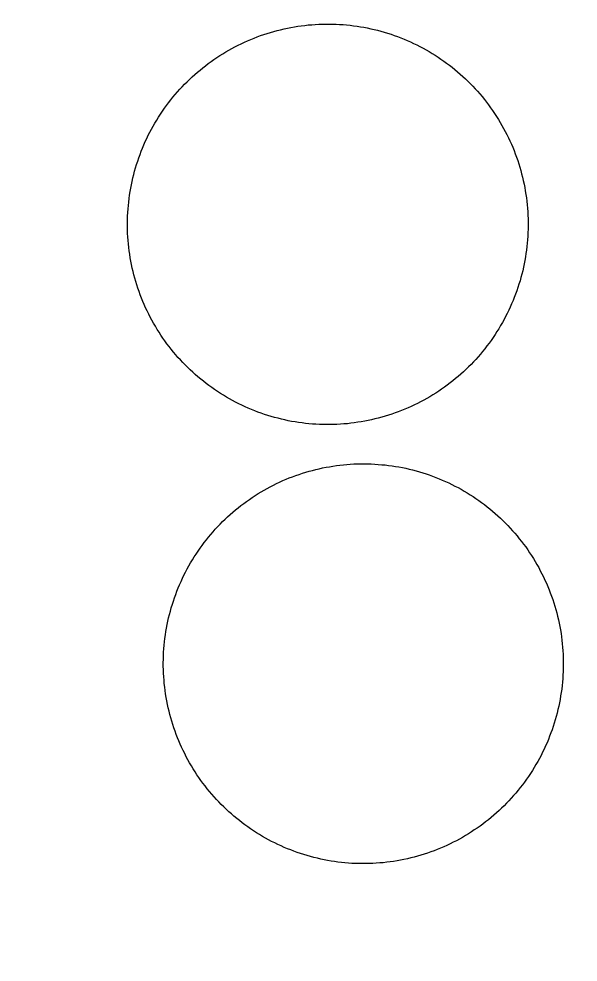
# Model space of a CAD drawing. Extents: x 3313442 to 3351311, y 721974 to 747360.
# Drawn here: x 3325637.1 to 3325712, y 729634.1 to 729760.4 of the extents above; entities that cross this region are included whole.
import ezdxf

# ---------------------------------------------------------------- set-up
doc = ezdxf.new("R2010")
doc.units = 0
doc.layers.add('V-DOMW-TANK', color=7, linetype='Continuous')
doc.layers.add('V-ROAD-CNTR', color=7, linetype='Continuous')

msp = doc.modelspace()

# ---------------------------------------------------------------- linework, layer by layer
at = {"layer": 'V-DOMW-TANK'}
for points in [[(3325655.08, 729746.06), (3325655.31, 729746.46), (3325655.55, 729746.86), (3325655.8, 729747.26), (3325656.05, 729747.66), (3325656.31, 729748.04), (3325656.58, 729748.43), (3325656.86, 729748.81), (3325657.14, 729749.18), (3325657.42, 729749.55), (3325657.72, 729749.92), (3325658.02, 729750.27), (3325658.32, 729750.63), (3325658.64, 729750.98), (3325658.96, 729751.32), (3325659.28, 729751.66), (3325659.61, 729751.99), (3325659.94, 729752.31), (3325660.29, 729752.63), (3325660.63, 729752.95), (3325660.99, 729753.26), (3325661.35, 729753.56), (3325661.71, 729753.85), (3325662.08, 729754.14), (3325662.45, 729754.42), (3325662.83, 729754.7), (3325663.21, 729754.97), (3325663.6, 729755.23), (3325663.99, 729755.49), (3325664.39, 729755.74), (3325664.79, 729755.98), (3325665.2, 729756.21), (3325665.6, 729756.44), (3325666.01, 729756.66), (3325666.43, 729756.87), (3325666.85, 729757.08), (3325667.28, 729757.28), (3325667.7, 729757.47), (3325668.13, 729757.65), (3325668.57, 729757.83), (3325669, 729758), (3325669.45, 729758.16), (3325669.89, 729758.31), (3325670.33, 729758.46), (3325670.78, 729758.6), (3325671.23, 729758.72), (3325671.68, 729758.85), (3325672.13, 729758.96), (3325672.59, 729759.07), (3325673.05, 729759.17), (3325673.51, 729759.26), (3325673.97, 729759.34), (3325674.43, 729759.41), (3325674.89, 729759.48), (3325675.36, 729759.54), (3325675.82, 729759.59), (3325676.29, 729759.63), (3325676.76, 729759.66), (3325677.23, 729759.69), (3325677.69, 729759.7), (3325678.16, 729759.71), (3325678.63, 729759.71), (3325679.1, 729759.71), (3325679.56, 729759.69), (3325680.03, 729759.67), (3325680.5, 729759.64), (3325680.96, 729759.6), (3325681.43, 729759.55), (3325681.89, 729759.49), (3325682.36, 729759.43), (3325682.82, 729759.36), (3325683.28, 729759.28), (3325683.74, 729759.19), (3325684.2, 729759.09), (3325684.66, 729758.98), (3325685.11, 729758.88), (3325685.56, 729758.75), (3325686.01, 729758.63), (3325686.46, 729758.49), (3325686.91, 729758.35), (3325687.35, 729758.2), (3325687.79, 729758.04), (3325688.23, 729757.87), (3325688.66, 729757.7), (3325689.09, 729757.51), (3325689.52, 729757.32), (3325689.94, 729757.13), (3325690.37, 729756.92), (3325690.79, 729756.71), (3325691.2, 729756.49), (3325691.61, 729756.27), (3325692.01, 729756.03), (3325692.42, 729755.79), (3325692.81, 729755.55), (3325693.21, 729755.29), (3325693.6, 729755.03), (3325693.98, 729754.76), (3325694.36, 729754.49), (3325694.73, 729754.2), (3325695.1, 729753.92), (3325695.47, 729753.62)], [(3325695.47, 729753.62), (3325695.83, 729753.33), (3325696.18, 729753.02), (3325696.53, 729752.7), (3325696.87, 729752.39), (3325697.21, 729752.06), (3325697.54, 729751.73), (3325697.87, 729751.4), (3325698.19, 729751.06), (3325698.5, 729750.71), (3325698.81, 729750.35), (3325699.11, 729750), (3325699.41, 729749.63), (3325699.69, 729749.26), (3325699.98, 729748.89), (3325700.25, 729748.51), (3325700.52, 729748.13), (3325700.78, 729747.74), (3325701.04, 729747.35), (3325701.29, 729746.95), (3325701.53, 729746.55), (3325701.76, 729746.15), (3325701.99, 729745.74), (3325702.21, 729745.33), (3325702.43, 729744.91), (3325702.63, 729744.49), (3325702.83, 729744.07), (3325703.02, 729743.64), (3325703.21, 729743.21), (3325703.38, 729742.77), (3325703.55, 729742.34), (3325703.71, 729741.9), (3325703.87, 729741.45), (3325704.01, 729741.01), (3325704.15, 729740.56), (3325704.28, 729740.11), (3325704.4, 729739.66), (3325704.52, 729739.21), (3325704.62, 729738.75), (3325704.72, 729738.29), (3325704.81, 729737.83), (3325704.89, 729737.37), (3325704.96, 729736.91), (3325705.03, 729736.45), (3325705.09, 729735.98), (3325705.14, 729735.52), (3325705.18, 729735.05), (3325705.21, 729734.59), (3325705.24, 729734.11), (3325705.26, 729733.65), (3325705.27, 729733.18), (3325705.27, 729732.71), (3325705.26, 729732.24), (3325705.25, 729731.78), (3325705.22, 729731.31), (3325705.19, 729730.84), (3325705.15, 729730.38), (3325705.1, 729729.91), (3325705.04, 729729.45), (3325704.98, 729728.98), (3325704.91, 729728.52)], [(3325669.54, 729707.59), (3325669.1, 729707.75), (3325668.67, 729707.92), (3325668.23, 729708.09), (3325667.8, 729708.28), (3325667.37, 729708.46), (3325666.95, 729708.66), (3325666.53, 729708.87), (3325666.11, 729709.08), (3325665.7, 729709.3), (3325665.29, 729709.52), (3325664.88, 729709.76), (3325664.48, 729710), (3325664.08, 729710.24), (3325663.69, 729710.5), (3325663.3, 729710.76), (3325662.92, 729711.03), (3325662.54, 729711.3), (3325662.16, 729711.58), (3325661.79, 729711.87), (3325661.43, 729712.16), (3325661.07, 729712.46), (3325660.71, 729712.77), (3325660.37, 729713.08), (3325660.02, 729713.4), (3325659.69, 729713.73), (3325659.35, 729714.06), (3325659.03, 729714.39), (3325658.71, 729714.73), (3325658.39, 729715.08), (3325658.09, 729715.44), (3325657.79, 729715.79), (3325657.49, 729716.16), (3325657.2, 729716.52), (3325656.92, 729716.9), (3325656.64, 729717.28), (3325656.37, 729717.66), (3325656.11, 729718.05), (3325655.85, 729718.44), (3325655.61, 729718.83), (3325655.37, 729719.24), (3325655.13, 729719.64), (3325654.9, 729720.05), (3325654.68, 729720.46), (3325654.47, 729720.88), (3325654.26, 729721.3), (3325654.06, 729721.72), (3325653.87, 729722.15), (3325653.69, 729722.58), (3325653.51, 729723.01), (3325653.34, 729723.45), (3325653.18, 729723.89), (3325653.03, 729724.33), (3325652.88, 729724.78), (3325652.75, 729725.23), (3325652.61, 729725.68), (3325652.49, 729726.13), (3325652.38, 729726.58), (3325652.27, 729727.04), (3325652.17, 729727.5), (3325652.08, 729727.95), (3325652, 729728.42), (3325651.93, 729728.88), (3325651.86, 729729.34), (3325651.8, 729729.81), (3325651.75, 729730.27), (3325651.71, 729730.74), (3325651.68, 729731.2), (3325651.65, 729731.67), (3325651.64, 729732.14), (3325651.63, 729732.61), (3325651.63, 729733.08), (3325651.63, 729733.54), (3325651.65, 729734.01), (3325651.67, 729734.48), (3325651.71, 729734.95), (3325651.75, 729735.41), (3325651.79, 729735.88), (3325651.85, 729736.34), (3325651.91, 729736.81), (3325651.98, 729737.27), (3325652.06, 729737.73), (3325652.15, 729738.19), (3325652.25, 729738.65), (3325652.35, 729739.1), (3325652.47, 729739.56), (3325652.59, 729740.01), (3325652.71, 729740.46), (3325652.85, 729740.91), (3325653, 729741.35), (3325653.15, 729741.8), (3325653.31, 729742.24), (3325653.47, 729742.67), (3325653.65, 729743.11), (3325653.83, 729743.54), (3325654.02, 729743.97), (3325654.22, 729744.39), (3325654.42, 729744.82), (3325654.63, 729745.23), (3325654.85, 729745.65), (3325655.08, 729746.06)], [(3325704.91, 729728.52), (3325704.83, 729728.06), (3325704.74, 729727.6), (3325704.64, 729727.14), (3325704.54, 729726.68), (3325704.43, 729726.23), (3325704.31, 729725.78), (3325704.18, 729725.33), (3325704.04, 729724.88), (3325703.9, 729724.43), (3325703.75, 729723.99), (3325703.59, 729723.55), (3325703.42, 729723.11), (3325703.25, 729722.68), (3325703.06, 729722.25), (3325702.88, 729721.82), (3325702.68, 729721.39), (3325702.48, 729720.97), (3325702.26, 729720.56), (3325702.04, 729720.14), (3325701.82, 729719.73), (3325701.58, 729719.33), (3325701.34, 729718.92), (3325701.1, 729718.53), (3325700.84, 729718.13), (3325700.58, 729717.75), (3325700.31, 729717.36), (3325700.04, 729716.98), (3325699.76, 729716.61), (3325699.47, 729716.24), (3325699.18, 729715.88), (3325698.88, 729715.52), (3325698.57, 729715.16), (3325698.26, 729714.81), (3325697.94, 729714.47), (3325697.62, 729714.13), (3325697.28, 729713.8), (3325696.95, 729713.47), (3325696.6, 729713.16), (3325696.26, 729712.84), (3325695.91, 729712.53), (3325695.55, 729712.23), (3325695.19, 729711.94), (3325694.82, 729711.65), (3325694.44, 729711.36), (3325694.07, 729711.09), (3325693.68, 729710.82), (3325693.3, 729710.56), (3325692.9, 729710.3), (3325692.51, 729710.05), (3325692.11, 729709.81), (3325691.7, 729709.58), (3325691.29, 729709.35), (3325690.88, 729709.13), (3325690.46, 729708.91), (3325690.04, 729708.71), (3325689.62, 729708.51), (3325689.19, 729708.32), (3325688.76, 729708.14), (3325688.33, 729707.96), (3325687.89, 729707.79), (3325687.45, 729707.63), (3325687.01, 729707.48), (3325686.56, 729707.33), (3325686.12, 729707.19), (3325685.67, 729707.06), (3325685.21, 729706.94), (3325684.76, 729706.83), (3325684.3, 729706.72), (3325683.85, 729706.62), (3325683.39, 729706.53), (3325682.93, 729706.45), (3325682.46, 729706.38), (3325682, 729706.31), (3325681.53, 729706.25), (3325681.07, 729706.2), (3325680.6, 729706.16), (3325680.14, 729706.13), (3325679.67, 729706.1), (3325679.2, 729706.08), (3325678.73, 729706.08), (3325678.27, 729706.07), (3325677.8, 729706.08), (3325677.33, 729706.1), (3325676.86, 729706.12), (3325676.4, 729706.15), (3325675.93, 729706.19), (3325675.46, 729706.24), (3325675, 729706.3), (3325674.53, 729706.36), (3325674.07, 729706.43), (3325673.61, 729706.51), (3325673.15, 729706.6), (3325672.69, 729706.7), (3325672.24, 729706.8), (3325671.79, 729706.92), (3325671.33, 729707.03), (3325670.88, 729707.16), (3325670.43, 729707.3), (3325669.99, 729707.44), (3325669.54, 729707.59)], [(3325656.65, 729677.45), (3325656.71, 729677.91), (3325656.78, 729678.37), (3325656.86, 729678.83), (3325656.95, 729679.29), (3325657.04, 729679.75), (3325657.14, 729680.2), (3325657.25, 729680.66), (3325657.37, 729681.11), (3325657.5, 729681.56), (3325657.64, 729682.01), (3325657.78, 729682.45), (3325657.93, 729682.89), (3325658.09, 729683.33), (3325658.25, 729683.77), (3325658.43, 729684.2), (3325658.61, 729684.64), (3325658.8, 729685.06), (3325658.99, 729685.49), (3325659.19, 729685.91), (3325659.41, 729686.32), (3325659.62, 729686.74), (3325659.85, 729687.15), (3325660.08, 729687.55), (3325660.32, 729687.95), (3325660.57, 729688.35), (3325660.82, 729688.74), (3325661.08, 729689.13), (3325661.35, 729689.52), (3325661.62, 729689.9), (3325661.9, 729690.27), (3325662.19, 729690.64), (3325662.48, 729691), (3325662.78, 729691.36), (3325663.08, 729691.72), (3325663.39, 729692.07), (3325663.71, 729692.41), (3325664.03, 729692.75), (3325664.36, 729693.08), (3325664.7, 729693.4), (3325665.04, 729693.72), (3325665.38, 729694.04), (3325665.74, 729694.35), (3325666.09, 729694.65), (3325666.46, 729694.94), (3325666.82, 729695.23), (3325667.19, 729695.51), (3325667.57, 729695.79), (3325667.95, 729696.06), (3325668.34, 729696.32), (3325668.73, 729696.58), (3325669.12, 729696.83), (3325669.52, 729697.07), (3325669.93, 729697.31), (3325670.34, 729697.53), (3325670.75, 729697.75), (3325671.16, 729697.97), (3325671.58, 729698.17), (3325672, 729698.38), (3325672.43, 729698.57), (3325672.86, 729698.75), (3325673.29, 729698.93), (3325673.73, 729699.1), (3325674.17, 729699.26), (3325674.61, 729699.41), (3325675.05, 729699.56), (3325675.5, 729699.7), (3325675.95, 729699.83), (3325676.4, 729699.95), (3325676.85, 729700.06), (3325677.31, 729700.17), (3325677.76, 729700.27), (3325678.22, 729700.36), (3325678.68, 729700.44), (3325679.14, 729700.52), (3325679.6, 729700.58), (3325680.07, 729700.64), (3325680.53, 729700.7), (3325681, 729700.74), (3325681.46, 729700.77), (3325681.93, 729700.8), (3325682.4, 729700.82), (3325682.87, 729700.83), (3325683.33, 729700.83), (3325683.8, 729700.82), (3325684.27, 729700.81), (3325684.73, 729700.78), (3325685.2, 729700.75), (3325685.67, 729700.71), (3325686.13, 729700.67), (3325686.59, 729700.61), (3325687.06, 729700.55), (3325687.52, 729700.48), (3325687.98, 729700.4), (3325688.44, 729700.31), (3325688.9, 729700.22), (3325689.35, 729700.11), (3325689.8, 729700), (3325690.26, 729699.88), (3325690.71, 729699.76), (3325691.15, 729699.62)], [(3325691.15, 729699.62), (3325691.6, 729699.48), (3325692.04, 729699.33), (3325692.48, 729699.17), (3325692.92, 729699), (3325693.35, 729698.83), (3325693.78, 729698.65), (3325694.21, 729698.46), (3325694.64, 729698.26), (3325695.06, 729698.06), (3325695.47, 729697.85), (3325695.89, 729697.63), (3325696.3, 729697.41), (3325696.7, 729697.18), (3325697.1, 729696.94), (3325697.5, 729696.69), (3325697.89, 729696.44), (3325698.28, 729696.18), (3325698.67, 729695.91), (3325699.04, 729695.64), (3325699.42, 729695.36), (3325699.79, 729695.07), (3325700.15, 729694.78), (3325700.51, 729694.48), (3325700.87, 729694.17), (3325701.21, 729693.86), (3325701.56, 729693.55), (3325701.89, 729693.22), (3325702.23, 729692.89), (3325702.55, 729692.56), (3325702.87, 729692.22), (3325703.18, 729691.87), (3325703.49, 729691.52), (3325703.79, 729691.16), (3325704.09, 729690.8), (3325704.38, 729690.44), (3325704.66, 729690.06), (3325704.94, 729689.69), (3325705.21, 729689.3), (3325705.47, 729688.92), (3325705.73, 729688.53), (3325705.98, 729688.13), (3325706.22, 729687.73), (3325706.45, 729687.33), (3325706.68, 729686.92), (3325706.9, 729686.51), (3325707.12, 729686.09), (3325707.32, 729685.67), (3325707.52, 729685.25), (3325707.71, 729684.83), (3325707.9, 729684.4), (3325708.07, 729683.96), (3325708.24, 729683.53), (3325708.41, 729683.09), (3325708.56, 729682.65), (3325708.71, 729682.2), (3325708.84, 729681.76), (3325708.97, 729681.31), (3325709.1, 729680.86), (3325709.21, 729680.41), (3325709.32, 729679.95)], [(3325709.32, 729679.95), (3325709.42, 729679.49), (3325709.51, 729679.04), (3325709.59, 729678.58), (3325709.67, 729678.11), (3325709.73, 729677.65), (3325709.79, 729677.19), (3325709.84, 729676.72), (3325709.88, 729676.26), (3325709.92, 729675.79), (3325709.94, 729675.33), (3325709.96, 729674.86), (3325709.97, 729674.39), (3325709.98, 729673.92), (3325709.97, 729673.46), (3325709.96, 729672.99), (3325709.93, 729672.52), (3325709.9, 729672.06), (3325709.86, 729671.59), (3325709.81, 729671.13), (3325709.76, 729670.66), (3325709.7, 729670.2), (3325709.62, 729669.74), (3325709.54, 729669.28), (3325709.46, 729668.82), (3325709.36, 729668.36), (3325709.26, 729667.91), (3325709.15, 729667.45), (3325709.03, 729667), (3325708.9, 729666.55), (3325708.77, 729666.1), (3325708.62, 729665.66), (3325708.47, 729665.22), (3325708.32, 729664.78), (3325708.15, 729664.34), (3325707.98, 729663.91), (3325707.8, 729663.47), (3325707.61, 729663.05), (3325707.41, 729662.62), (3325707.21, 729662.2), (3325707, 729661.78), (3325706.78, 729661.37), (3325706.56, 729660.96), (3325706.32, 729660.55), (3325706.08, 729660.15), (3325705.84, 729659.76), (3325705.58, 729659.36), (3325705.32, 729658.97), (3325705.06, 729658.59), (3325704.79, 729658.21), (3325704.5, 729657.84), (3325704.22, 729657.47), (3325703.93, 729657.11), (3325703.63, 729656.74), (3325703.32, 729656.39), (3325703.01, 729656.04), (3325702.69, 729655.7), (3325702.37, 729655.36), (3325702.04, 729655.03), (3325701.71, 729654.7), (3325701.37, 729654.39), (3325701.02, 729654.07), (3325700.67, 729653.76), (3325700.31, 729653.46), (3325699.95, 729653.17), (3325699.58, 729652.88), (3325699.21, 729652.59), (3325698.83, 729652.32), (3325698.45, 729652.05), (3325698.06, 729651.79), (3325697.67, 729651.53), (3325697.28, 729651.28), (3325696.88, 729651.04), (3325696.47, 729650.8), (3325696.07, 729650.57), (3325695.66, 729650.35), (3325695.24, 729650.14), (3325694.82, 729649.93), (3325694.4, 729649.73), (3325693.97, 729649.55), (3325693.54, 729649.36), (3325693.11, 729649.18), (3325692.68, 729649.01), (3325692.24, 729648.85), (3325691.79, 729648.7), (3325691.35, 729648.55), (3325690.91, 729648.41), (3325690.46, 729648.28), (3325690, 729648.16), (3325689.55, 729648.05), (3325689.1, 729647.94), (3325688.64, 729647.84), (3325688.18, 729647.75), (3325687.72, 729647.67), (3325687.26, 729647.59), (3325686.8, 729647.53), (3325686.33, 729647.47), (3325685.87, 729647.41), (3325685.41, 729647.37), (3325684.94, 729647.34), (3325684.47, 729647.31)], [(3325684.47, 729647.31), (3325684.01, 729647.29), (3325683.54, 729647.28), (3325683.07, 729647.28), (3325682.6, 729647.29), (3325682.14, 729647.3), (3325681.67, 729647.32), (3325681.2, 729647.35), (3325680.74, 729647.39), (3325680.27, 729647.44), (3325679.81, 729647.5), (3325679.35, 729647.56), (3325678.88, 729647.63), (3325678.43, 729647.71), (3325677.96, 729647.8), (3325677.51, 729647.89), (3325677.05, 729648), (3325676.6, 729648.11), (3325676.15, 729648.23), (3325675.7, 729648.35), (3325675.25, 729648.49), (3325674.8, 729648.63), (3325674.36, 729648.78), (3325673.92, 729648.94), (3325673.48, 729649.11), (3325673.05, 729649.28), (3325672.62, 729649.46), (3325672.19, 729649.65), (3325671.77, 729649.84), (3325671.35, 729650.05), (3325670.93, 729650.26), (3325670.52, 729650.48), (3325670.11, 729650.7), (3325669.7, 729650.93), (3325669.3, 729651.17), (3325668.9, 729651.42), (3325668.51, 729651.67), (3325668.12, 729651.93), (3325667.74, 729652.2), (3325667.36, 729652.47), (3325666.98, 729652.75), (3325666.62, 729653.04), (3325666.25, 729653.33), (3325665.89, 729653.63), (3325665.54, 729653.93), (3325665.19, 729654.24), (3325664.85, 729654.56), (3325664.51, 729654.89), (3325664.18, 729655.21), (3325663.85, 729655.55), (3325663.53, 729655.89), (3325663.22, 729656.24), (3325662.91, 729656.59), (3325662.61, 729656.95), (3325662.31, 729657.31), (3325662.02, 729657.68), (3325661.74, 729658.05), (3325661.47, 729658.42), (3325661.2, 729658.81), (3325660.93, 729659.19), (3325660.68, 729659.58), (3325660.43, 729659.98), (3325660.19, 729660.38), (3325659.95, 729660.78), (3325659.72, 729661.19), (3325659.5, 729661.6), (3325659.29, 729662.02), (3325659.08, 729662.43), (3325658.88, 729662.86), (3325658.69, 729663.28), (3325658.51, 729663.71), (3325658.33, 729664.15), (3325658.16, 729664.58), (3325658, 729665.02), (3325657.85, 729665.46), (3325657.7, 729665.91), (3325657.56, 729666.35), (3325657.43, 729666.8), (3325657.31, 729667.25), (3325657.19, 729667.7), (3325657.08, 729668.16), (3325656.99, 729668.61), (3325656.9, 729669.07), (3325656.81, 729669.53), (3325656.74, 729670), (3325656.67, 729670.46), (3325656.61, 729670.92), (3325656.56, 729671.39), (3325656.52, 729671.85), (3325656.48, 729672.32), (3325656.46, 729672.78), (3325656.44, 729673.25), (3325656.43, 729673.72), (3325656.43, 729674.18), (3325656.44, 729674.65), (3325656.45, 729675.12), (3325656.47, 729675.58), (3325656.5, 729676.05), (3325656.54, 729676.52), (3325656.59, 729676.98), (3325656.65, 729677.45)]]:
    msp.add_lwpolyline(points, dxfattribs=at)
at = {"layer": 'V-ROAD-CNTR'}
for points in [[(3326478.04, 730210.35), (3326482.35, 730403.29), (3326476.58, 730549.39), (3326473.61, 730637.71), (3326464.08, 730712.16), (3326370.96, 730713.71), (3326297.71, 730698.23), (3326169.71, 730725.9), (3326116.45, 730727.88), (3325982.64, 730689.67), (3325835.77, 730656.61), (3325666.24, 730661.4), (3325490.23, 730637.83), (3325403.5, 730634.84), (3325340.74, 730586.21), (3325201.43, 730523.99), (3325133.39, 730524.77), (3325012.9, 730513.46), (3324963.14, 730471.34), (3324981.93, 730365.88), (3324989.76, 730188.11), (3325009.72, 730055.84), (3325043.42, 729962.4), (3324997.98, 729812.51), (3325023.28, 729696.25), (3325064.51, 729608.4), (3325131.37, 729516.61), (3325150.36, 729377.77), (3325146.87, 729245.63), (3325126.45, 729132.53), (3325181.34, 729069.88), (3325338.87, 729062.31), (3325343.56, 728961.08), (3325372.85, 728878.06), (3325434.63, 728797.89), (3325537.34, 728748.77), (3325622.45, 728705.03), (3325714.6, 728675.45), (3325802.67, 728663.42), (3325976.26, 728695.07), (3326194.29, 728726.31), (3326466.63, 728765.32), (3326625.11, 728781.99), (3326781.78, 728849.74), (3326900.23, 728862.4), (3326981.75, 728872.83), (3327122.94, 728906.43), (3327349.99, 728934.63), (3327499.05, 728974.33), (3327515.65, 728986.69), (3327498, 729057.12), (3327490.77, 729119.3), (3327510.96, 729180.47), (3327588.76, 729283.84), (3327686.92, 729357.21), (3327753.03, 729377.43), (3327803.43, 729380.44), (3327847.87, 729388.87), (3327934.83, 729389.79), (3328039.14, 729390.23), (3328120.59, 729395.25), (3328249.21, 729403.96), (3328319.73, 729407.13), (3328384.24, 729401.49), (3328424.57, 729387.35), (3328470.08, 729368.59), (3328549.26, 729327.46), (3328661.09, 729275.68), (3328877.57, 729175.26), (3328980.19, 729125.77), (3329049.22, 729101.24), (3329067.8, 729104.63), (3329088.99, 729118.36), (3329113.61, 729147.02), (3329153.45, 729227.36), (3329182.49, 729301.19), (3329201.64, 729378.5), (3329199.66, 729471.18), (3329192.73, 729551.54), (3329166.92, 729646.66), (3329121.79, 729727.55), (3329091.49, 729778.71), (3329016.19, 729835.66), (3328941.73, 729880.13), (3328875.38, 729924.2), (3328789.67, 729967.9), (3328700.81, 730000.01), (3328643.56, 730009.51), (3328577.01, 730014.29), (3328435.19, 729993.91), (3328288.99, 729968.49), (3328169.46, 729944.48), (3328087.81, 729917.23), (3328042.9, 729880.41), (3327999.54, 729814.48), (3327967.22, 729727.08), (3328009.37, 729621.12)], [(3327455.61, 729777.77), (3327299.2, 729747.93), (3327231.33, 729750.07), (3327172.26, 729812.85), (3327115.65, 729890.62), (3326929.18, 729884.74), (3326778.26, 729875.26), (3326677.82, 729882.4), (3326518.7, 729881.16), (3326341.77, 729822.32), (3326240.47, 729767.06), (3326176.75, 729745.99), (3326056.79, 729783.32), (3325905.3, 729813.94), (3325785.04, 729804.98), (3325688.89, 729803.53), (3325557.16, 729830), (3325427.55, 729840.63), (3325340.08, 729811.94), (3325272.61, 729777.03), (3325154.68, 729774.46), (3325034.16, 729757.14), (3325013.34, 729752.14)]]:
    msp.add_spline(points, degree=3, dxfattribs=at)

doc.saveas('drawing.dxf')
